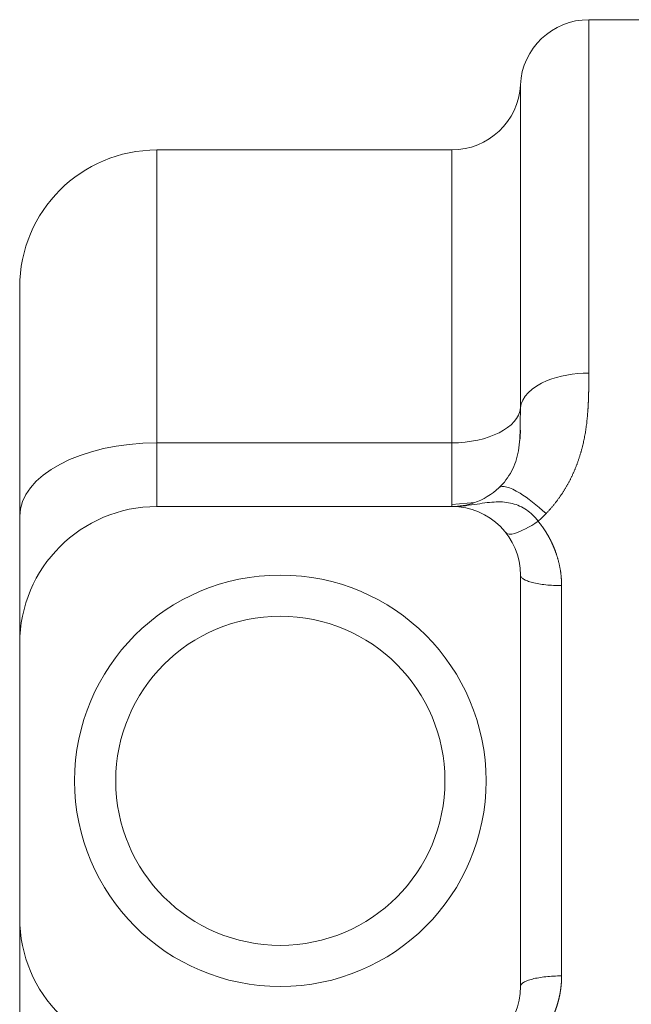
# Model space of a CAD drawing. Header units: millimetres. Extents: x 51337 to 61814, y -21781 to -12277.
# Tile 306 of 378: x 60536 to 60580, y -20724 to -20652. Entities that reach past the tile are written whole.
import ezdxf

# ---------------------------------------------------------------- set-up
doc = ezdxf.new("R2010")
doc.units = ezdxf.units.MM
doc.header["$LTSCALE"] = 0.3175
doc.layers.add('1轮廓实线层', color=7, linetype='Continuous', lineweight=18)

msp = doc.modelspace()

# ---------------------------------------------------------------- linework, layer by layer
at = {"layer": '1轮廓实线层'}
for p, q in [((60581.49517, -20652.20121), (60577.00347, -20652.20121)), ((60577.00347, -20652.20121), (60577.00347, -20677.96906)), ((60572.00972, -20680.51371), (60572.00972, -20656.95121)), ((60567.01597, -20661.70121), (60545.51597, -20661.70121)), ((60545.51597, -20661.70121), (60545.51597, -20683.05835)), ((60567.01597, -20661.70121), (60567.01597, -20683.05835)), ((60545.51597, -20683.05835), (60567.01597, -20683.05835)), ((60545.51597, -20687.70121), (60545.51597, -20683.05835)), ((60567.01597, -20683.05835), (60567.01597, -20687.70121)), ((60567.01597, -20687.70121), (60545.51597, -20687.70121)), ((60567.01597, -20687.54558), (60568.69813, -20687.40975)), ((60572.01597, -20722.70121), (60572.01597, -20692.70121)), ((60575.01597, -20693.47044), (60575.01597, -20721.93198)), ((60535.51597, -20697.70121), (60535.51597, -20717.70121))]:
    msp.add_line(p, q, dxfattribs=at)
for radius in [15, 12]:
    msp.add_circle((60554.51597, -20707.70121), radius, dxfattribs=at)
for centre, radius, start, end in [((60577.00347, -20657.20121), 5, 90, 177.134016), ((60567.01597, -20656.70121), 5, 270, 357.134016), ((60545.51597, -20671.70121), 10, 90, 180), ((60545.51597, -20697.70121), 10, 90, 180), ((60567.01597, -20692.70121), 5, 0, 90), ((60545.51597, -20717.70121), 10, 180, 270), ((60567.01597, -20722.70121), 5, 270, 0)]:
    msp.add_arc(centre, radius, start, end, dxfattribs=at)
for centre, major_axis, ratio, end_param in [((60567.01597, -20680.37978), (-5, 0), 0.53571425, 3.09157177), ((60545.51597, -20688.41549), (10, 0), 0.53571429, 3.14159265)]:
    msp.add_ellipse(centre, major_axis=major_axis, ratio=ratio, start_param=1.57079633, end_param=end_param, dxfattribs=at)
for points, knots in [([(60535.51597, -20688.41549), (60535.51597, -20685.29554), (60535.51597, -20682.50101), (60535.51597, -20677.46266), (60535.51597, -20675.44189), (60535.51597, -20673.3188), (60535.51597, -20672.76555), (60535.51597, -20672.00069), (60535.51597, -20671.77743), (60535.51597, -20671.70682), (60535.51597, -20671.70111), (60535.51597, -20671.70113)], [0, 0, 0, 0, 0.32292207, 0.32292207, 0.64584414, 0.64584414, 0.80730518, 0.80730518, 0.96876621, 0.96876621, 1, 1, 1, 1]), ([(60577.00347, -20677.96906), (60575.9172, -20677.96906), (60573.37874, -20678.42686), (60572.08214, -20679.73877), (60572.00972, -20680.51371)], [0, 0, 0, 0, 0.42857143, 1, 1, 1, 1]), ([(60577.00347, -20677.96906), (60577.00346, -20677.99995), (60577.00344, -20678.06137), (60577.00327, -20678.1531), (60577.00301, -20678.24384), (60577.00264, -20678.33362), (60577.00216, -20678.42241), (60577.00158, -20678.51021), (60577.00089, -20678.59703), (60577.0001, -20678.68285), (60576.9992, -20678.76767), (60576.99819, -20678.8515), (60576.99708, -20678.93431), (60576.99586, -20679.01612), (60576.99454, -20679.09692), (60576.99311, -20679.1767), (60576.99157, -20679.25546), (60576.98993, -20679.33319), (60576.98818, -20679.4099), (60576.98633, -20679.48558), (60576.98437, -20679.56023), (60576.9823, -20679.63384), (60576.98013, -20679.70641), (60576.97785, -20679.77794), (60576.97547, -20679.84842), (60576.97298, -20679.91785), (60576.97038, -20679.98624), (60576.96768, -20680.05356), (60576.96487, -20680.11983), (60576.96196, -20680.18504), (60576.95894, -20680.24919), (60576.95581, -20680.31227), (60576.95258, -20680.37428), (60576.94924, -20680.43522), (60576.9458, -20680.49509), (60576.94225, -20680.55388), (60576.93093, -20680.73243), (60576.9087, -20681.02758), (60576.86877, -20681.4365), (60576.82054, -20681.83405), (60576.76401, -20682.22003), (60576.69917, -20682.59426), (60576.62605, -20682.95656), (60576.56319, -20683.22672), (60576.517, -20683.40876), (60576.49129, -20683.50685), (60576.46483, -20683.60448), (60576.43764, -20683.70165), (60576.40971, -20683.79836), (60576.38106, -20683.89461), (60576.35166, -20683.99038), (60576.32154, -20684.08569), (60576.29068, -20684.18053), (60576.25908, -20684.2749), (60576.22676, -20684.3688), (60576.19369, -20684.46222), (60576.1599, -20684.55516), (60576.12537, -20684.64762), (60576.0901, -20684.73961), (60576.05411, -20684.83111), (60576.01737, -20684.92213), (60575.97991, -20685.01266), (60575.94171, -20685.10271), (60575.90277, -20685.19226), (60575.86311, -20685.28133), (60575.8227, -20685.3699), (60575.78157, -20685.45798), (60575.7397, -20685.54557), (60575.69709, -20685.63266), (60575.65376, -20685.71925), (60575.60968, -20685.80534), (60575.56488, -20685.89093), (60575.51934, -20685.97602), (60575.47306, -20686.06061), (60575.42606, -20686.14469), (60575.37831, -20686.22826), (60575.32984, -20686.31132), (60575.28063, -20686.39388), (60575.23068, -20686.47592), (60575.18001, -20686.55745), (60575.12859, -20686.63847), (60575.07645, -20686.71897), (60575.02357, -20686.79896), (60574.96995, -20686.87843), (60574.9156, -20686.95738), (60574.86052, -20687.03581), (60574.80471, -20687.11372), (60574.74816, -20687.19111), (60574.69087, -20687.26798), (60574.63285, -20687.34432), (60574.5741, -20687.42013), (60574.51462, -20687.49542), (60574.4544, -20687.57018), (60574.39344, -20687.6444), (60574.33175, -20687.7181), (60574.26933, -20687.79127), (60574.20618, -20687.86391), (60574.14228, -20687.93601), (60574.07766, -20688.00757), (60574.01229, -20688.0786), (60573.94624, -20688.14912), (60573.9016, -20688.19567), (60573.87927, -20688.21895)], [0, 0, 0, 0, 0.00899577, 0.0178865, 0.02667221, 0.03535291, 0.04392859, 0.05239928, 0.06076499, 0.06902571, 0.07718148, 0.08523229, 0.09317815, 0.10101909, 0.10875511, 0.11638623, 0.12391246, 0.13133382, 0.13865031, 0.14586196, 0.15296879, 0.1599708, 0.16686802, 0.17366047, 0.18034817, 0.18693113, 0.19340938, 0.19978294, 0.20605184, 0.2122161, 0.21827575, 0.22423081, 0.23008132, 0.2358273, 0.24146879, 0.24700582, 0.25243843, 0.29188911, 0.33016924, 0.36729487, 0.40328359, 0.43815472, 0.47192951, 0.50463133, 0.51385357, 0.52304046, 0.53219253, 0.54131033, 0.5503944, 0.55944529, 0.56846357, 0.5774498, 0.58640455, 0.5953284, 0.60422193, 0.61308574, 0.62192041, 0.63072656, 0.63950478, 0.64825569, 0.65697992, 0.66567808, 0.6743508, 0.68299873, 0.6916225, 0.70022276, 0.70880016, 0.71735536, 0.72588903, 0.73440182, 0.74289442, 0.75136749, 0.75982173, 0.76825782, 0.77667644, 0.7850783, 0.7934641, 0.80183453, 0.8101903, 0.81853214, 0.82686074, 0.83517683, 0.84348114, 0.85177437, 0.86005727, 0.86833057, 0.87659498, 0.88485126, 0.89310014, 0.90134235, 0.90957863, 0.91780974, 0.92603641, 0.93425939, 0.94247943, 0.95069726, 0.95891365, 0.96712933, 0.97534506, 0.98356158, 0.99177965, 1, 1, 1, 1]), ([(60572.00972, -20680.51371), (60572.00972, -20680.94354), (60572.00663, -20681.7654), (60571.97334, -20682.78811), (60571.84679, -20683.93426), (60571.44922, -20685.15565), (60570.82324, -20685.98319), (60570.44762, -20686.33766)], [0, 0, 0, 0, 0.14285714, 0.28571429, 0.42857143, 0.71428571, 1, 1, 1, 1]), ([(60570.44762, -20686.33766), (60570.67418, -20686.12386), (60571.65921, -20686.37757), (60573.21372, -20687.60058), (60573.87927, -20688.21895)], [0, 0, 0, 0, 0.57142857, 1, 1, 1, 1]), ([(60570.44762, -20686.33766), (60569.93825, -20686.81834), (60568.83689, -20687.49118), (60567.55865, -20687.70121), (60567.01597, -20687.70121)], [0, 0, 0, 0, 0.57142857, 1, 1, 1, 1]), ([(60573.30075, -20688.77437), (60573.06132, -20688.44308), (60572.48202, -20687.8808), (60571.61929, -20687.4984), (60570.85958, -20687.36867), (60570.25909, -20687.35386), (60569.60084, -20687.41151), (60568.63472, -20687.55651), (60567.72316, -20687.69937), (60567.02491, -20687.70121), (60567.02045, -20687.70121), (60567.01597, -20687.70121)], [0, 0, 0, 0, 0.19974214, 0.39948428, 0.49935535, 0.59922642, 0.6990975, 0.79896857, 0.99871071, 0.99871071, 1, 1, 1, 1]), ([(60535.51597, -20697.70123), (60535.51597, -20697.70118), (60535.51597, -20697.51159), (60535.51597, -20696.67363), (60535.51597, -20696.05133), (60535.51597, -20694.40206), (60535.51597, -20693.3632), (60535.51597, -20691.08452), (60535.51597, -20689.81506), (60535.51597, -20688.41549)], [0, 0, 0, 0, 0.25, 0.25, 0.5, 0.5, 0.75, 0.75, 1, 1, 1, 1]), ([(60573.30075, -20688.77437), (60572.67699, -20689.2085), (60571.59202, -20689.77453), (60571.04267, -20689.73284), (60570.94396, -20689.60751)], [0, 0, 0, 0, 0.57142857, 1, 1, 1, 1]), ([(60573.30075, -20688.77437), (60573.31015, -20688.78573), (60573.32896, -20688.80846), (60573.3569, -20688.84275), (60573.38463, -20688.87716), (60573.41213, -20688.91171), (60573.43942, -20688.9464), (60573.46648, -20688.98123), (60573.49333, -20689.01619), (60573.51995, -20689.0513), (60573.54635, -20689.08654), (60573.57252, -20689.12192), (60573.59848, -20689.15743), (60573.62421, -20689.19309), (60573.64973, -20689.22889), (60573.67502, -20689.26482), (60573.70008, -20689.30089), (60573.72493, -20689.3371), (60573.74956, -20689.37345), (60573.77396, -20689.40994), (60573.79814, -20689.44657), (60573.8221, -20689.48334), (60573.84584, -20689.52024), (60573.86936, -20689.55729), (60573.89265, -20689.59447), (60573.91573, -20689.6318), (60573.93858, -20689.66926), (60573.96121, -20689.70686), (60573.98361, -20689.74461), (60574.0058, -20689.78249), (60574.02777, -20689.82051), (60574.04951, -20689.85867), (60574.07103, -20689.89698), (60574.09233, -20689.93542), (60574.11341, -20689.974), (60574.13426, -20690.01272), (60574.1549, -20690.05158), (60574.17531, -20690.09059), (60574.1955, -20690.12973), (60574.21547, -20690.16901), (60574.23522, -20690.20844), (60574.25475, -20690.248), (60574.27405, -20690.28771), (60574.29313, -20690.32755), (60574.31199, -20690.36754), (60574.33063, -20690.40767), (60574.34905, -20690.44793), (60574.36724, -20690.48834), (60574.38522, -20690.52889), (60574.40297, -20690.56959), (60574.4205, -20690.61042), (60574.43781, -20690.65139), (60574.4549, -20690.69251), (60574.47176, -20690.73377), (60574.48841, -20690.77517), (60574.50483, -20690.81671), (60574.52103, -20690.85839), (60574.53701, -20690.90021), (60574.55276, -20690.94218), (60574.5728, -20690.9965), (60574.59679, -20691.06319), (60574.62428, -20691.1423), (60574.65083, -20691.22149), (60574.67646, -20691.30076), (60574.70116, -20691.38011), (60574.72492, -20691.45953), (60574.74775, -20691.53904), (60574.76965, -20691.61862), (60574.79062, -20691.69829), (60574.81065, -20691.77803), (60574.82976, -20691.85785), (60574.84793, -20691.93774), (60574.86517, -20692.01772), (60574.88147, -20692.09777), (60574.89685, -20692.1779), (60574.91129, -20692.25811), (60574.92481, -20692.3384), (60574.93739, -20692.41876), (60574.94904, -20692.4992), (60574.95975, -20692.57972), (60574.96954, -20692.66031), (60574.97839, -20692.74098), (60574.98631, -20692.82173), (60574.9933, -20692.90255), (60574.99936, -20692.98345), (60575.00448, -20693.06443), (60575.00867, -20693.14548), (60575.01194, -20693.22661), (60575.01425, -20693.30781), (60575.01571, -20693.38909), (60575.01588, -20693.44332), (60575.01597, -20693.47044)], [0, 0, 0, 0, 0.00865856, 0.01731215, 0.02596107, 0.03460559, 0.04324598, 0.05188252, 0.06051549, 0.06914517, 0.07777184, 0.08639578, 0.09501727, 0.10363658, 0.11225401, 0.12086982, 0.1294843, 0.13809773, 0.14671038, 0.15532255, 0.16393451, 0.17254655, 0.18115893, 0.18977195, 0.19838589, 0.20700102, 0.21561763, 0.22423599, 0.23285639, 0.2414791, 0.25010442, 0.2587326, 0.26736395, 0.27599872, 0.28463721, 0.2932797, 0.30192644, 0.31057774, 0.31923386, 0.32789508, 0.33656167, 0.34523392, 0.35391209, 0.36259647, 0.37128732, 0.37998491, 0.38868953, 0.39740144, 0.40612091, 0.41484822, 0.42358364, 0.43232742, 0.44107985, 0.44984119, 0.4586117, 0.46739166, 0.47618132, 0.48498096, 0.49379082, 0.50261119, 0.51911466, 0.53556989, 0.55197863, 0.56834264, 0.58466369, 0.60094355, 0.61718404, 0.63338695, 0.6495541, 0.66568735, 0.68178853, 0.6978595, 0.71390213, 0.7299183, 0.74590989, 0.76187881, 0.77782696, 0.79375624, 0.80966858, 0.82556591, 0.84145015, 0.85732323, 0.87318711, 0.88904372, 0.904895, 0.92074291, 0.93658939, 0.95243639, 0.96828586, 0.98413975, 1, 1, 1, 1]), ([(60575.01597, -20693.47044), (60574.81962, -20693.47044), (60574.62328, -20693.46548), (60574.23813, -20693.44584), (60574.04933, -20693.43115), (60573.68652, -20693.39262), (60573.51252, -20693.36877), (60573.186, -20693.31283), (60573.03349, -20693.28074), (60572.75581, -20693.20954), (60572.63065, -20693.17043), (60572.41248, -20693.08671), (60572.31948, -20693.04209), (60572.1692, -20692.94907), (60572.11192, -20692.90066), (60572.03531, -20692.8019), (60572.01597, -20692.75155), (60572.01597, -20692.70121)], [0, 0, 0, 0, 0.125, 0.125, 0.25, 0.25, 0.375, 0.375, 0.5, 0.5, 0.625, 0.625, 0.75, 0.75, 0.875, 0.875, 1, 1, 1, 1]), ([(60535.51597, -20726.98692), (60535.51597, -20725.58764), (60535.51597, -20724.35541), (60535.51597, -20722.0017), (60535.51597, -20721.00043), (60535.51597, -20719.351), (60535.51597, -20718.71553), (60535.51597, -20717.90454), (60535.51597, -20717.70162), (60535.51597, -20717.70123)], [0, 0, 0, 0, 0.25007188, 0.25007188, 0.50014376, 0.50014376, 0.75021564, 0.75021564, 1, 1, 1, 1]), ([(60572.01597, -20722.70121), (60572.01597, -20722.65086), (60572.03531, -20722.60052), (60572.11192, -20722.50176), (60572.1692, -20722.45335), (60572.31948, -20722.36032), (60572.41248, -20722.31571), (60572.63065, -20722.23198), (60572.75581, -20722.19288), (60573.03349, -20722.12168), (60573.186, -20722.08959), (60573.51252, -20722.03364), (60573.68652, -20722.0098), (60574.04933, -20721.97126), (60574.23813, -20721.95658), (60574.62328, -20721.93693), (60574.81962, -20721.93198), (60575.01597, -20721.93198)], [0, 0, 0, 0, 0.125, 0.125, 0.25, 0.25, 0.375, 0.375, 0.5, 0.5, 0.625, 0.625, 0.75, 0.75, 0.875, 0.875, 1, 1, 1, 1]), ([(60575.01597, -20721.93198), (60575.01595, -20721.9465), (60575.0159, -20721.97556), (60575.01548, -20722.01912), (60575.01482, -20722.06265), (60575.01389, -20722.10616), (60575.0127, -20722.14965), (60575.01124, -20722.19311), (60575.00951, -20722.23654), (60575.00752, -20722.27995), (60575.00526, -20722.32334), (60575.00274, -20722.3667), (60574.99995, -20722.41004), (60574.9969, -20722.45335), (60574.99358, -20722.49663), (60574.98999, -20722.53989), (60574.98614, -20722.58313), (60574.98202, -20722.62634), (60574.97764, -20722.66953), (60574.97299, -20722.71269), (60574.96808, -20722.75582), (60574.9629, -20722.79893), (60574.95746, -20722.84202), (60574.95175, -20722.88508), (60574.94577, -20722.92811), (60574.93953, -20722.97113), (60574.93302, -20723.01411), (60574.92625, -20723.05707), (60574.91921, -20723.1), (60574.91191, -20723.14291), (60574.90434, -20723.1858), (60574.89651, -20723.22866), (60574.88841, -20723.27149), (60574.88004, -20723.3143), (60574.87141, -20723.35708), (60574.86251, -20723.39984), (60574.85335, -20723.44257), (60574.84392, -20723.48528), (60574.83423, -20723.52796), (60574.82427, -20723.57062), (60574.81404, -20723.61325), (60574.80355, -20723.65585), (60574.7928, -20723.69843), (60574.78178, -20723.74099), (60574.77049, -20723.78352), (60574.75894, -20723.82602), (60574.74712, -20723.8685), (60574.73503, -20723.91095), (60574.72268, -20723.95338), (60574.71007, -20723.99578), (60574.69719, -20724.03815), (60574.68404, -20724.0805), (60574.67063, -20724.12283), (60574.65695, -20724.16513), (60574.64301, -20724.2074), (60574.6288, -20724.24965), (60574.61433, -20724.29187), (60574.59959, -20724.33407), (60574.58458, -20724.37624), (60574.5649, -20724.43055), (60574.54027, -20724.49683), (60574.51031, -20724.57483), (60574.47957, -20724.65235), (60574.44804, -20724.72939), (60574.41573, -20724.80594), (60574.38264, -20724.88201), (60574.34877, -20724.9576), (60574.31411, -20725.0327), (60574.27867, -20725.10733), (60574.24245, -20725.18147), (60574.20544, -20725.25513), (60574.16765, -20725.32831), (60574.12908, -20725.40101), (60574.08972, -20725.47323), (60574.04958, -20725.54498), (60574.00866, -20725.61624), (60573.96696, -20725.68703), (60573.92447, -20725.75734), (60573.88119, -20725.82718), (60573.83714, -20725.89653), (60573.7923, -20725.96541), (60573.74668, -20726.03382), (60573.70027, -20726.10175), (60573.65309, -20726.16921), (60573.60512, -20726.23619), (60573.55636, -20726.3027), (60573.50682, -20726.36874), (60573.45651, -20726.43431), (60573.40539, -20726.49939), (60573.35354, -20726.56404), (60573.31835, -20726.6067), (60573.30075, -20726.62805)], [0, 0, 0, 0, 0.00849573, 0.01698877, 0.02547941, 0.03396794, 0.04245466, 0.05093987, 0.05942386, 0.06790693, 0.07638938, 0.08487149, 0.09335357, 0.10183591, 0.11031881, 0.11880257, 0.12728748, 0.13577383, 0.14426193, 0.15275206, 0.16124453, 0.16973962, 0.17823764, 0.18673887, 0.19524362, 0.20375217, 0.21226483, 0.22078187, 0.2293036, 0.2378303, 0.24636227, 0.25489981, 0.26344319, 0.27199271, 0.28054866, 0.28911132, 0.29768099, 0.30625796, 0.3148425, 0.32343491, 0.33203546, 0.34064445, 0.34926215, 0.35788886, 0.36652484, 0.37517039, 0.38382577, 0.39249128, 0.40116718, 0.40985376, 0.41855129, 0.42726004, 0.43598029, 0.44471231, 0.45345637, 0.46221274, 0.4709817, 0.4797635, 0.48855843, 0.49736673, 0.5138214, 0.53024273, 0.54663246, 0.56299234, 0.57932412, 0.59562958, 0.61191049, 0.62816863, 0.6444058, 0.66062379, 0.67682442, 0.69300948, 0.7091808, 0.7253402, 0.7414895, 0.75763053, 0.77376512, 0.78989511, 0.80602232, 0.8221486, 0.83827578, 0.8544057, 0.87054018, 0.88668107, 0.9028302, 0.91898939, 0.93516047, 0.95134525, 0.96754556, 0.98376321, 1, 1, 1, 1])]:
    msp.add_open_spline(points, degree=3, knots=knots, dxfattribs=at)
for points in [[(60571.9469, -20682.96785), (60572.00727, -20682.62541), (60572.02442, -20682.27865), (60571.99764, -20681.9367)], [(60573.30075, -20688.77436), (60573.50105, -20688.59669), (60573.69414, -20688.41131), (60573.87927, -20688.21895)]]:
    msp.add_open_spline(points, degree=3, dxfattribs=at)

doc.saveas('drawing.dxf')
